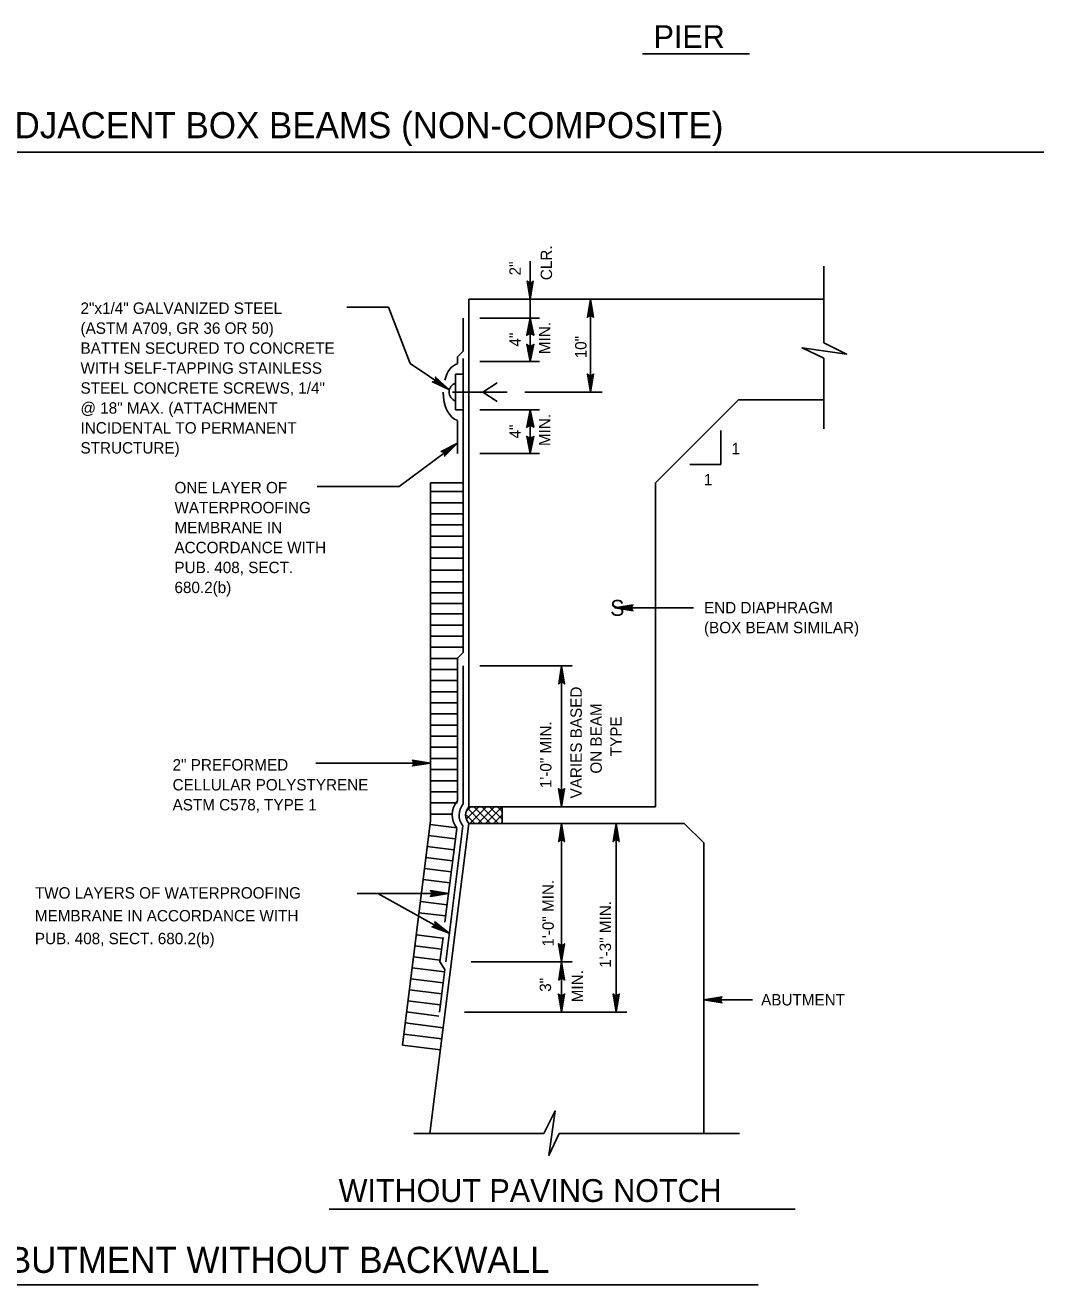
# Model space of a CAD drawing. Extents: x 638653 to 642302, y 298557 to 300414.
# Drawn here: x 641801.9 to 642069.8, y 299693.6 to 300025.1 of the extents above; entities that cross this region are included whole.
import ezdxf

# ---------------------------------------------------------------- set-up
doc = ezdxf.new("R2010")
doc.units = 0
doc.layers.add('1', color=7, linetype='Continuous')

msp = doc.modelspace()

# ---------------------------------------------------------------- linework, layer by layer
at = {"layer": '1'}
for p, q in [((641992.43, 300017.6), (641964.31, 300017.6)), ((641611.26, 299991.71), (642069.82, 299991.71)), ((641934.74, 299963), (641934.74, 299948.03)), ((642011.98, 299961.68), (642011.98, 299941.55)), ((641918.58, 299819.44), (641918.58, 299952.98)), ((642011.98, 299952.98), (641918.58, 299952.98)), ((641950.61, 299928.56), (641950.61, 299952.98)), ((641886.53, 299950.86), (641897.44, 299950.86)), ((641897.44, 299950.86), (641903.15, 299936.09)), ((641917.08, 299939.34), (641917.08, 299948.03)), ((641921.46, 299948.03), (641937.15, 299948.03)), ((641934.74, 299936.6), (641934.74, 299948.03)), ((641915.58, 299937.84), (641917.08, 299939.34)), ((641903.15, 299936.09), (641913.37, 299929.21)), ((641915.58, 299936.1), (641915.58, 299937.84)), ((641917.08, 299860.04), (641917.08, 299937.35)), ((641921.46, 299936.6), (641937.15, 299936.6)), ((642011.98, 299918.84), (642011.98, 299937.44)), ((641917.08, 299933.28), (641915.1, 299933.28)), ((641915.1, 299923.84), (641915.1, 299933.28)), ((641915.1, 299926.2), (641915.1, 299930.93)), ((641926.02, 299931.02), (641922.24, 299928.56)), ((641914.3, 299928.56), (641928.68, 299928.56)), ((641926.02, 299926.1), (641922.24, 299928.56)), ((641933.28, 299928.56), (641953.68, 299928.56)), ((641967.67, 299904.66), (641989.56, 299926.55)), ((642011.98, 299926.55), (641989.56, 299926.55)), ((641917.08, 299923.84), (641915.1, 299923.84)), ((641921.46, 299923.84), (641937.15, 299923.84)), ((641934.74, 299912.42), (641934.74, 299923.84)), ((641915.58, 299912.42), (641915.58, 299921.03)), ((641984.91, 299909.53), (641984.91, 299918.46)), ((641915.58, 299915.14), (641900.26, 299903.73)), ((641921.46, 299912.42), (641937.15, 299912.42)), ((641976.74, 299909.53), (641984.91, 299909.53)), ((641878.73, 299903.73), (641900.26, 299903.73)), ((641917.08, 299904.66), (641908.51, 299904.66)), ((641908.51, 299815.83), (641908.51, 299904.66)), ((641967.67, 299819.44), (641967.67, 299904.66)), ((641908.51, 299902.37), (641917.08, 299902.37)), ((641908.51, 299899.44), (641917.08, 299899.44)), ((641908.51, 299896.52), (641917.08, 299896.52)), ((641908.51, 299893.59), (641917.08, 299893.59)), ((641908.51, 299890.67), (641917.08, 299890.67)), ((641908.51, 299887.74), (641917.08, 299887.74)), ((641908.51, 299884.81), (641917.08, 299884.81)), ((641908.51, 299881.69), (641917.08, 299881.69)), ((641908.51, 299878.66), (641917.08, 299878.66)), ((641908.51, 299875.74), (641917.08, 299875.74)), ((641908.51, 299872.91), (641917.08, 299872.91)), ((641908.51, 299870.18), (641917.08, 299870.18)), ((641957.65, 299871.76), (641977.69, 299871.76)), ((641908.51, 299867.26), (641917.08, 299867.26)), ((641908.51, 299864.33), (641917.08, 299864.33)), ((641908.51, 299861.4), (641917.08, 299861.4)), ((641915.58, 299858.54), (641917.08, 299860.04)), ((641908.51, 299858.48), (641915.58, 299858.48)), ((641915.58, 299858.54), (641915.58, 299821)), ((641917.08, 299820.17), (641917.08, 299856.54)), ((641921.46, 299856.54), (641945.79, 299856.54)), ((641942.97, 299856.54), (641942.97, 299819.44)), ((641908.51, 299855.55), (641915.58, 299855.55)), ((641908.51, 299852.63), (641915.58, 299852.63)), ((641908.51, 299849.7), (641915.58, 299849.7)), ((641908.51, 299846.77), (641915.58, 299846.77)), ((641908.51, 299843.85), (641915.58, 299843.85)), ((641908.51, 299840.92), (641915.58, 299840.92)), ((641908.51, 299838), (641915.58, 299838)), ((641908.51, 299835.07), (641915.58, 299835.07)), ((641878.32, 299830.92), (641908.51, 299830.92)), ((641908.51, 299832.14), (641915.58, 299832.14)), ((641908.51, 299829.22), (641915.58, 299829.22)), ((641908.51, 299826.29), (641915.58, 299826.29)), ((641908.51, 299823.37), (641915.58, 299823.37)), ((641908.51, 299820.44), (641915.58, 299820.44)), ((641908.51, 299817.51), (641914.24, 299817.51)), ((641920.15, 299815.05), (641917.99, 299817.22)), ((641918.08, 299816.34), (641921.19, 299819.44)), ((641918.17, 299818.49), (641919.12, 299819.44)), ((641922.22, 299815.05), (641918.33, 299818.95)), ((641967.67, 299819.44), (641918.58, 299819.44)), ((641918.87, 299815.05), (641923.26, 299819.44)), ((641924.29, 299815.05), (641919.9, 299819.44)), ((641920.94, 299815.05), (641925.33, 299819.44)), ((641926.36, 299815.05), (641921.97, 299819.44)), ((641923.01, 299815.05), (641927.39, 299819.44)), ((641927.35, 299816.13), (641924.04, 299819.44)), ((641925.07, 299815.05), (641927.35, 299817.33)), ((641927.35, 299818.2), (641926.11, 299819.44)), ((641927.35, 299815.05), (641927.35, 299819.44)), ((641901.13, 299756.72), (641908.51, 299815.83)), ((641908.37, 299733.42), (641918.58, 299815.05)), ((641908.38, 299814.79), (641915.39, 299813.92)), ((641912.3, 299789.08), (641915.39, 299813.75)), ((641912.51, 299778.61), (641916.99, 299814.44)), ((641975.27, 299815.05), (641918.58, 299815.05)), ((641927.14, 299815.05), (641927.35, 299815.26)), ((641942.97, 299778.61), (641942.97, 299815.05)), ((641957.33, 299765.38), (641957.33, 299815.05)), ((641975.27, 299815.05), (641980.43, 299809.9)), ((641908.02, 299811.89), (641915.03, 299811.01)), ((641907.66, 299808.98), (641914.66, 299808.11)), ((641980.43, 299733.42), (641980.43, 299809.9)), ((641907.3, 299806.08), (641914.3, 299805.21)), ((641906.57, 299800.27), (641913.58, 299799.4)), ((641906.93, 299803.18), (641913.94, 299802.3)), ((641889.23, 299796.62), (641913.25, 299796.62)), ((641913.45, 299786.18), (641894.63, 299796.62)), ((641905.84, 299794.47), (641912.85, 299793.59)), ((641905.48, 299791.56), (641912.49, 299790.69)), ((641904.76, 299785.76), (641911.76, 299784.88)), ((641911, 299778.6), (641911.8, 299785.01)), ((641904.39, 299782.85), (641911.4, 299781.98)), ((641903.67, 299777.05), (641912.18, 299775.98)), ((641904.03, 299779.95), (641911.05, 299779.07)), ((641911, 299778.6), (641912.26, 299776.65)), ((641919.17, 299778.61), (641945.79, 299778.61)), ((641942.97, 299765.38), (641942.97, 299778.61)), ((641903.3, 299774.14), (641911.82, 299773.08)), ((641910.85, 299765.38), (641912.26, 299776.65)), ((641902.94, 299771.24), (641911.45, 299770.17)), ((641902.58, 299768.34), (641911.09, 299767.27)), ((641980.43, 299768.62), (641993.22, 299768.62)), ((641902.21, 299765.43), (641910.73, 299764.37)), ((641917.42, 299765.38), (641960.15, 299765.38)), ((641901.85, 299762.53), (641911.85, 299761.28)), ((641901.49, 299759.63), (641911.49, 299758.37)), ((641901.13, 299756.72), (641911.13, 299755.47)), ((641904.14, 299733.42), (641938.34, 299733.42)), ((641942.39, 299733.42), (641989.79, 299733.42)), ((641881.87, 299713.57), (642004.45, 299713.57)), ((641655.35, 299693.63), (641994.65, 299693.63))]:
    msp.add_line(p, q, dxfattribs=at)
for points in [[(641934.17, 299957.53), (641934.5, 299957.36), (641934.74, 299952.99), (641934.17, 299957.53), (641933.97, 299957.76), (641934.74, 299952.99), (641934.96, 299957.36), (641935.29, 299957.51), (641934.74, 299952.99), (641935.5, 299957.76), (641935.29, 299957.51)], [(641950.04, 299948.44), (641950.37, 299948.61), (641950.61, 299952.98), (641950.04, 299948.44), (641949.84, 299948.21), (641950.61, 299952.98), (641950.83, 299948.62), (641951.15, 299948.46), (641950.61, 299952.98), (641951.37, 299948.21), (641951.15, 299948.46)], [(641935.43, 299943.71), (641935.03, 299943.87), (641934.74, 299948.03), (641935.43, 299943.71), (641935.67, 299943.49), (641934.74, 299948.03), (641934.49, 299943.88), (641934.1, 299943.73), (641934.74, 299948.03), (641933.83, 299943.49), (641934.1, 299943.73)], [(641934.06, 299940.91), (641934.46, 299940.75), (641934.74, 299936.6), (641934.06, 299940.91), (641933.82, 299941.14), (641934.74, 299936.6), (641935, 299940.75), (641935.39, 299940.9), (641934.74, 299936.6), (641935.65, 299941.14), (641935.39, 299940.9)], [(642011.98, 299941.49), (642017.95, 299938.57), (642006.26, 299940.16), (642011.98, 299937.44)], [(641950.04, 299933.1), (641950.37, 299932.93), (641950.61, 299928.56), (641950.04, 299933.1), (641949.84, 299933.34), (641950.61, 299928.56), (641950.83, 299932.93), (641951.15, 299933.09), (641950.61, 299928.56), (641951.37, 299933.34), (641951.15, 299933.09)], [(641909.29, 299931.28), (641909.61, 299931.45), (641913.37, 299929.21), (641909.29, 299931.28), (641908.99, 299931.24), (641913.37, 299929.21), (641909.87, 299931.83), (641909.92, 299932.19), (641913.37, 299929.21), (641909.84, 299932.51), (641909.92, 299932.19)], [(641935.43, 299919.53), (641935.03, 299919.69), (641934.74, 299923.84), (641935.43, 299919.53), (641935.67, 299919.31), (641934.74, 299923.84), (641934.49, 299919.69), (641934.1, 299919.54), (641934.74, 299923.84), (641933.83, 299919.31), (641934.1, 299919.54)], [(641934.06, 299916.73), (641934.46, 299916.57), (641934.74, 299912.42), (641934.06, 299916.73), (641933.82, 299916.95), (641934.74, 299912.42), (641935, 299916.57), (641935.39, 299916.72), (641934.74, 299912.42), (641935.65, 299916.95), (641935.39, 299916.72)], [(641912.27, 299911.97), (641912.21, 299912.33), (641915.58, 299915.14), (641912.27, 299911.97), (641912.21, 299911.67), (641915.58, 299915.14), (641911.94, 299912.7), (641911.62, 299912.87), (641915.58, 299915.14), (641911.29, 299912.89), (641911.62, 299912.87)], [(641961.57, 299872.33), (641961.4, 299872), (641957.03, 299871.76), (641961.57, 299872.33), (641961.8, 299872.53), (641957.03, 299871.76), (641961.4, 299871.54), (641961.56, 299871.22), (641957.03, 299871.76), (641961.8, 299871), (641961.56, 299871.22)], [(641943.54, 299852), (641943.21, 299852.17), (641942.97, 299856.54), (641943.54, 299852), (641943.74, 299851.77), (641942.97, 299856.54), (641942.76, 299852.17), (641942.43, 299852.01), (641942.97, 299856.54), (641942.22, 299851.77), (641942.43, 299852.01)], [(641903.97, 299830.35), (641904.14, 299830.68), (641908.51, 299830.92), (641903.97, 299830.35), (641903.74, 299830.16), (641908.51, 299830.92), (641904.15, 299831.14), (641903.99, 299831.47), (641908.51, 299830.92), (641903.74, 299831.68), (641903.99, 299831.47)], [(641942.4, 299823.98), (641942.73, 299823.81), (641942.97, 299819.44), (641942.4, 299823.98), (641942.2, 299824.22), (641942.97, 299819.44), (641943.19, 299823.81), (641943.51, 299823.97), (641942.97, 299819.44), (641943.73, 299824.22), (641943.51, 299823.97)], [(641943.54, 299810.51), (641943.21, 299810.68), (641942.97, 299815.05), (641943.54, 299810.51), (641943.74, 299810.28), (641942.97, 299815.05), (641942.76, 299810.69), (641942.43, 299810.53), (641942.97, 299815.05), (641942.22, 299810.28), (641942.43, 299810.53)], [(641957.9, 299810.51), (641957.57, 299810.68), (641957.33, 299815.05), (641957.9, 299810.51), (641958.1, 299810.28), (641957.33, 299815.05), (641957.11, 299810.69), (641956.79, 299810.53), (641957.33, 299815.05), (641956.57, 299810.28), (641956.79, 299810.53)], [(641908.71, 299796.05), (641908.88, 299796.38), (641913.25, 299796.62), (641908.71, 299796.05), (641908.47, 299795.85), (641913.25, 299796.62), (641908.88, 299796.83), (641908.72, 299797.16), (641913.25, 299796.62), (641908.47, 299797.38), (641908.72, 299797.16)], [(641909.21, 299787.88), (641909.51, 299788.09), (641913.45, 299786.18), (641909.21, 299787.88), (641908.91, 299787.82), (641913.45, 299786.18), (641909.74, 299788.48), (641909.76, 299788.85), (641913.45, 299786.18), (641909.65, 299789.16), (641909.76, 299788.85)], [(641942.4, 299783.15), (641942.73, 299782.98), (641942.97, 299778.61), (641942.4, 299783.15), (641942.2, 299783.38), (641942.97, 299778.61), (641943.19, 299782.98), (641943.51, 299783.14), (641942.97, 299778.61), (641943.73, 299783.38), (641943.51, 299783.14)], [(641943.54, 299774.07), (641943.21, 299774.24), (641942.97, 299778.61), (641943.54, 299774.07), (641943.74, 299773.84), (641942.97, 299778.61), (641942.76, 299774.24), (641942.43, 299774.08), (641942.97, 299778.61), (641942.22, 299773.84), (641942.43, 299774.08)], [(641942.4, 299769.92), (641942.73, 299769.76), (641942.97, 299765.38), (641942.4, 299769.92), (641942.2, 299770.16), (641942.97, 299765.38), (641943.19, 299769.75), (641943.51, 299769.91), (641942.97, 299765.38), (641943.73, 299770.16), (641943.51, 299769.91)], [(641956.76, 299769.92), (641957.09, 299769.76), (641957.33, 299765.38), (641956.76, 299769.92), (641956.56, 299770.16), (641957.33, 299765.38), (641957.55, 299769.75), (641957.87, 299769.91), (641957.33, 299765.38), (641958.09, 299770.16), (641957.87, 299769.91)], [(641984.97, 299769.19), (641984.8, 299768.86), (641980.43, 299768.62), (641984.97, 299769.19), (641985.2, 299769.39), (641980.43, 299768.62), (641984.8, 299768.4), (641984.96, 299768.08), (641980.43, 299768.62), (641985.2, 299767.86), (641984.96, 299768.08)], [(641938.34, 299733.42), (641941.26, 299739.39), (641939.67, 299727.7), (641942.39, 299733.42)]]:
    msp.add_lwpolyline(points, dxfattribs=at)
for centre, major_axis, ratio, start_param, end_param in [((641916.26, 299928.56), (0, -7.54), 0.583333, 3.294264, 4.290154), ((641916.02, 299928.56), (2.63, 0), 0.960038, 1.928978, 4.354207), ((641916.26, 299928.56), (0, -7.54), 0.583333, 4.712384, 6.130513), ((641925.73, 299817.25), (-11.5, 0), 0.694444, 5.794751, 6.735979), ((641924.93, 299817.25), (-8.91, 0), 0.694444, 5.791936, 6.75315), ((641924.05, 299817.25), (-6.32, 0), 0.694444, 5.759587, 6.806784)]:
    msp.add_ellipse(centre, major_axis=major_axis, ratio=ratio, start_param=start_param, end_param=end_param, dxfattribs=at)

# ---------------------------------------------------------------- texts
for s, height, p in [('PIER', 6, (641967.18, 300019.1)), ('TYPICAL LONGITUDINAL SECTIONS FOR ADJACENT BOX BEAMS (NON-COMPOSITE)', 6.8753, (641610.09, 299995.35)), ('2"x1/4" GALVANIZED STEEL', 2.9999, (641816.45, 299949.13)), ('(ASTM A709, GR 36 OR 50) ', 2.9999, (641816.45, 299943.88)), ('BATTEN SECURED TO CONCRETE', 2.9999, (641816.45, 299938.63)), ('WITH SELF-TAPPING STAINLESS', 2.9999, (641816.45, 299933.38)), ('STEEL CONCRETE SCREWS, 1/4" ', 2.9999, (641816.45, 299928.13)), ('@ 18" MAX. (ATTACHMENT ', 2.9999, (641816.45, 299922.88)), ('INCIDENTAL TO PERMANENT', 2.9999, (641816.45, 299917.63)), ('STRUCTURE)', 3, (641816.45, 299912.38)), ('1', 3, (641987.68, 299912.21)), ('1', 3, (641980.4, 299904.03)), ('ONE LAYER OF', 2.9999, (641841.16, 299901.91)), ('WATERPROOFING', 2.9999, (641841.16, 299896.66)), ('MEMBRANE IN', 2.9999, (641841.16, 299891.41)), ('ACCORDANCE WITH', 2.9999, (641841.16, 299886.16)), ('PUB. 408, SECT.', 2.9999, (641841.16, 299880.91)), ('680.2(b)', 3, (641841.16, 299875.66)), ('S', 4.2, (641955.77, 299869.67)), ('END DIAPHRAGM', 2.9999, (641980.45, 299870.33)), ('(BOX BEAM SIMILAR)', 2.9999, (641980.45, 299865.09)), ('2" PREFORMED', 2.9999, (641840.67, 299828.97)), ('CELLULAR POLYSTYRENE', 2.9999, (641840.67, 299823.72)), ('ASTM C578, TYPE 1', 2.9999, (641840.67, 299818.47)), ('TWO LAYERS OF WATERPROOFING', 3, (641804.45, 299795.26)), ('MEMBRANE IN ACCORDANCE WITH', 3, (641804.45, 299789.26)), ('PUB. 408, SECT. 680.2(b)', 3, (641804.45, 299783.26)), ('ABUTMENT', 3, (641995.47, 299767.15)), ('WITHOUT PAVING NOTCH', 6, (641884.35, 299715.44)), ('WATERPROOFING DETAIL AT ABUTMENT WITHOUT BACKWALL', 6.8753, (641657.37, 299696.77))]:
    msp.add_text(s, height=height, dxfattribs=at).set_placement(p)
for s, height, p in [('CLR.', 3, (641940.48, 299958.01)), ('2"', 3, (641932.25, 299959.26)), ('MIN.', 3, (641940.01, 299938.54)), ('4"', 3, (641932.25, 299940.53)), ('10"', 3, (641949.54, 299937.44)), ('4"', 3, (641932.25, 299916.35)), ('MIN.', 3, (641940.01, 299914.35)), ('VARIES BASED', 2.9999, (641948.31, 299821.62)), ('ON BEAM', 3, (641953.56, 299828.15)), ('1\'-0" MIN.', 3, (641940.32, 299824.34)), ('TYPE', 3, (641958.81, 299832.73)), ('1\'-0" MIN.', 3, (641940.93, 299782.64)), ('1\'-3" MIN.', 3, (641955.98, 299777.06)), ('3"', 3, (641940.22, 299770.74)), ('MIN.', 3, (641948.62, 299767.98))]:
    msp.add_text(s, height=height, rotation=90, dxfattribs=at).set_placement(p)

doc.saveas('drawing.dxf')
